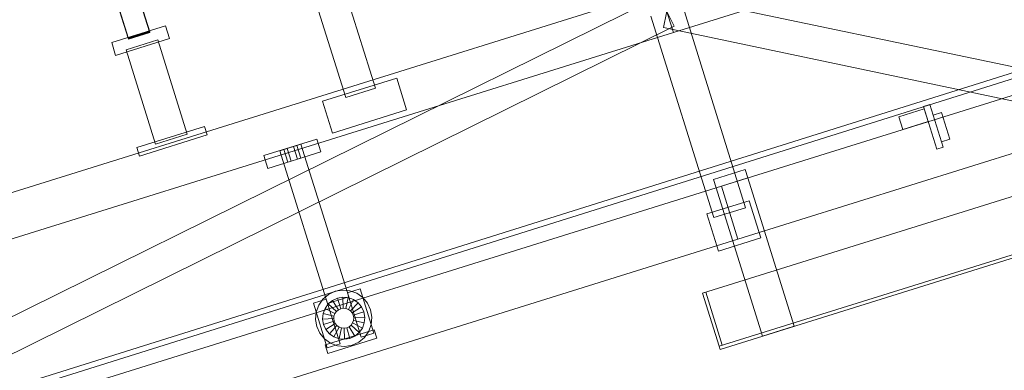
# Model space of a CAD drawing. Header units: millimetres. Extents: x -4738 to 65662, y -68080 to 6847.
# Tile 930 of 1056: x 23345 to 24231, y 2686 to 3002. Entities that reach past the tile are written whole.
import ezdxf

# ---------------------------------------------------------------- set-up
doc = ezdxf.new("R2010")
doc.units = ezdxf.units.MM
doc.layers.add('COTAS_P', color=1, linetype='Continuous', lineweight=0)
doc.layers.add('lateral_C02', color=7, linetype='Continuous', lineweight=0)
doc.dimstyles.new('R19_100', dxfattribs={"dimtxt": 250, "dimasz": 150, "dimexe": 150, "dimexo": 80, "dimgap": 100, "dimtad": 1, "dimtih": 1, "dimtoh": 1, "dimdsep": 46, "dimcen": 0.09, "dimadec": 0, "dimazin": 0, "dimtfac": 1, "dimtdec": 4, "dimtofl": 0, "dimtmove": 0, "dimatfit": 3, "dimfxl": 1, "dimtolj": 1, "dimtzin": 0, "dimarcsym": 0})

# ---------------------------------------------------------------- blocks, each defined once
blk = doc.blocks.new('DIM_R30_4')
at = {"layer": 'COTAS_P'}
for p, q in [((15248.37, 1279.09), (24311.82, 4109.09)), ((24311.82, 4109.09), (24155.23, 4107.34)), ((24311.82, 4109.09), (24182.05, 4021.43)), ((24580.07, 3250), (24311.82, 4109.09)), ((15248.37, 1279.09), (15378.14, 1366.76)), ((15248.37, 1279.09), (15404.97, 1280.85)), ((15516.62, 420), (15248.37, 1279.09))]:
    blk.add_line(p, q, dxfattribs=at)
blk.add_text('9495 P', height=250, rotation=17.34062, dxfattribs=at).set_placement((19750.29, 2789.55))

msp = doc.modelspace()

# ---------------------------------------------------------------- linework, layer by layer
at = {"layer": 'lateral_C02'}
for p, q in [((23461.669, 2990.986), (23401.276, 3184.391)), ((23401.352, 3184.147), (23461.745, 2990.742)), ((23442.578, 2985.024), (23382.185, 3178.429)), ((23442.654, 2984.781), (23382.261, 3178.186)), ((23571.039, 3146.556), (23638.1, 2931.782)), ((23664.828, 2940.128), (23597.766, 3154.901)), ((23933.048, 2990.354), (24257.595, 3091.691)), ((15575.415, 232.817), (24634.01, 3078.273)), ((15576.913, 228.047), (24635.508, 3073.503)), ((23461.354, 2991.189), (23442.845, 3050.455)), ((23443.093, 3049.662), (23461.602, 2990.397)), ((23442.263, 2985.227), (23423.754, 3044.493)), ((23442.511, 2984.435), (23424.002, 3043.7)), ((23447.297, 3036.231), (23461.484, 2990.794)), ((22775.666, 2670.874), (23921.126, 3028.536)), ((22831.602, 2483.861), (23920.432, 3022.888)), ((23442.393, 2984.833), (23428.206, 3030.27)), ((23920.432, 3022.888), (23933.742, 2996.002)), ((23921.126, 3028.536), (23933.048, 2990.354)), ((23930.169, 3024.125), (23924.005, 2994.765)), ((23930.169, 3024.125), (24311.346, 2944.098)), ((23941.405, 3013.916), (23998.035, 2832.551)), ((23969.399, 2823.61), (23912.769, 3004.974)), ((22844.912, 2456.976), (23933.742, 2996.002)), ((23427.395, 2981.198), (23475.886, 2996.339)), ((23479.463, 2984.884), (23475.886, 2996.339)), ((22787.589, 2632.692), (23933.048, 2990.354)), ((23461.354, 2991.189), (23442.263, 2985.227)), ((23461.484, 2990.794), (23442.393, 2984.833)), ((23442.511, 2984.435), (23461.602, 2990.397)), ((23461.669, 2990.986), (23442.578, 2985.024)), ((23442.654, 2984.781), (23461.745, 2990.742)), ((23461.602, 2990.397), (23461.354, 2991.189)), ((23461.745, 2990.742), (23461.669, 2990.986)), ((23924.005, 2994.765), (24305.182, 2914.738)), ((23427.395, 2981.198), (23430.972, 2969.743)), ((23430.972, 2969.743), (23479.463, 2984.884)), ((23440.303, 2974.752), (23468.939, 2983.694)), ((23442.263, 2985.227), (23442.511, 2984.435)), ((23442.578, 2985.024), (23442.654, 2984.781)), ((23495.457, 2898.767), (23468.939, 2983.694)), ((23440.303, 2974.752), (23466.821, 2889.825)), ((23976.266, 2851.944), (24300.813, 2953.282)), ((23617.161, 2928.387), (23683.979, 2949.25)), ((23692.921, 2920.614), (23683.979, 2949.25)), ((23638.1, 2931.782), (23664.828, 2940.128)), ((23617.161, 2928.387), (23626.102, 2899.75)), ((24158.187, 2923.568), (24163.914, 2925.356)), ((24175.836, 2887.174), (24163.914, 2925.356)), ((23626.102, 2899.75), (23692.921, 2920.614)), ((24135.917, 2914.366), (24158.826, 2921.519)), ((24158.187, 2923.568), (24170.109, 2885.386)), ((24162.403, 2910.064), (24158.826, 2921.519)), ((24166.894, 2915.811), (24174.531, 2918.195)), ((24181.982, 2894.331), (24174.531, 2918.195)), ((24135.917, 2914.366), (24139.494, 2902.911)), ((24139.494, 2902.911), (24162.403, 2910.064)), ((24166.894, 2915.811), (24174.346, 2891.947)), ((23449.997, 2886.667), (23511.089, 2905.743)), ((23466.821, 2889.825), (23495.457, 2898.767)), ((23513.473, 2898.106), (23511.089, 2905.743)), ((23991.168, 2804.217), (24315.715, 2905.554)), ((23452.382, 2879.031), (23513.473, 2898.106)), ((23564.354, 2879.422), (23612.082, 2894.325)), ((23578.673, 2883.893), (23597.764, 2889.854)), ((23640.743, 2752.208), (23597.764, 2889.854)), ((23615.658, 2882.87), (23612.082, 2894.325)), ((24174.346, 2891.947), (24181.982, 2894.331)), ((23449.997, 2886.667), (23452.382, 2879.031)), ((23567.931, 2867.968), (23615.658, 2882.87)), ((23578.673, 2883.893), (23621.652, 2746.247)), ((23582.491, 2885.085), (23585.354, 2885.979)), ((23582.491, 2885.085), (23586.067, 2873.631)), ((23585.354, 2885.979), (23591.082, 2887.768)), ((23588.931, 2874.525), (23585.354, 2885.979)), ((23591.082, 2887.768), (23593.945, 2888.662)), ((23594.658, 2876.313), (23591.082, 2887.768)), ((23597.522, 2877.207), (23593.945, 2888.662)), ((23959.241, 2755.486), (24379.243, 2886.629)), ((24170.109, 2885.386), (24175.836, 2887.174)), ((23564.354, 2879.422), (23567.931, 2867.968)), ((23588.931, 2874.525), (23586.067, 2873.631)), ((23588.931, 2874.525), (23594.658, 2876.313)), ((23594.658, 2876.313), (23597.522, 2877.207)), ((23969.109, 2858.09), (23997.745, 2867.032)), ((24000.129, 2859.395), (23997.745, 2867.032)), ((23969.109, 2858.09), (23971.493, 2850.454)), ((23971.493, 2850.454), (24000.129, 2859.395)), ((24041.857, 2725.759), (24000.129, 2859.395)), ((22830.806, 2494.282), (23976.266, 2851.944)), ((23971.493, 2850.454), (24013.22, 2716.817)), ((23976.266, 2851.944), (23991.168, 2804.217)), ((23963.136, 2826.892), (24001.318, 2838.814)), ((23974.144, 2707.759), (24394.146, 2838.901)), ((24011.75, 2805.405), (24001.318, 2838.814)), ((23998.035, 2832.551), (23969.399, 2823.61)), ((23975.038, 2704.895), (24395.04, 2836.038)), ((23963.136, 2826.892), (23973.568, 2793.483)), ((22845.709, 2446.555), (23991.168, 2804.217)), ((23973.568, 2793.483), (24011.75, 2805.405)), ((23622.676, 2754.46), (23628.694, 2757.245)), ((23628.694, 2757.245), (23635.227, 2758.379)), ((23635.227, 2758.379), (23641.831, 2757.782)), ((23639.551, 2756.026), (23651.005, 2759.602)), ((23641.831, 2757.782), (23648.055, 2755.497)), ((23663.523, 2719.511), (23651.005, 2759.602)), ((23609.005, 2746.488), (23620.46, 2750.065)), ((23613.767, 2744.791), (23617.585, 2750.212)), ((23617.585, 2750.212), (23622.676, 2754.46)), ((23632.978, 2709.974), (23620.46, 2750.065)), ((23621.652, 2746.247), (23640.743, 2752.208)), ((23622.292, 2745.875), (23626.1, 2749.053)), ((23626.1, 2749.053), (23630.601, 2751.136)), ((23631.45, 2740.604), (23626.1, 2749.053)), ((23630.601, 2751.136), (23635.488, 2751.984)), ((23633.582, 2741.591), (23630.601, 2751.136)), ((23635.897, 2741.992), (23635.488, 2751.984)), ((23635.488, 2751.984), (23640.428, 2751.538)), ((23638.237, 2741.781), (23640.428, 2751.538)), ((23639.551, 2756.026), (23652.069, 2715.935)), ((23640.428, 2751.538), (23645.084, 2749.829)), ((23640.442, 2740.971), (23645.084, 2749.829)), ((23645.084, 2749.829), (23649.139, 2746.972)), ((23648.055, 2755.497), (23653.476, 2751.679)), ((23653.476, 2751.679), (23657.724, 2746.588)), ((23959.241, 2755.486), (23962.105, 2756.38)), ((23959.241, 2755.486), (23974.144, 2707.759)), ((23977.008, 2708.653), (23962.105, 2756.38)), ((23609.005, 2746.488), (23621.523, 2706.397)), ((23611.482, 2738.566), (23613.767, 2744.791)), ((23617.726, 2737.164), (23619.435, 2741.82)), ((23619.435, 2741.82), (23622.292, 2745.875)), ((23628.293, 2737.178), (23619.435, 2741.82)), ((23629.646, 2739.099), (23622.292, 2745.875)), ((23628.293, 2737.178), (23629.646, 2739.099)), ((23629.646, 2739.099), (23631.45, 2740.604)), ((23631.45, 2740.604), (23633.582, 2741.591)), ((23633.582, 2741.591), (23635.897, 2741.992)), ((23635.897, 2741.992), (23638.237, 2741.781)), ((23638.237, 2741.781), (23640.442, 2740.971)), ((23640.442, 2740.971), (23642.363, 2739.618)), ((23642.363, 2739.618), (23649.139, 2746.972)), ((23642.363, 2739.618), (23643.868, 2737.814)), ((23643.868, 2737.814), (23652.317, 2743.164)), ((23649.139, 2746.972), (23652.317, 2743.164)), ((23652.317, 2743.164), (23654.401, 2738.663)), ((23657.724, 2746.588), (23660.51, 2740.57)), ((23660.51, 2740.57), (23661.643, 2734.037)), ((23610.885, 2731.962), (23611.482, 2738.566)), ((23612.019, 2725.429), (23610.885, 2731.962)), ((23617.28, 2732.224), (23617.726, 2737.164)), ((23627.272, 2732.632), (23617.28, 2732.224)), ((23618.128, 2727.337), (23617.28, 2732.224)), ((23627.483, 2734.972), (23617.726, 2737.164)), ((23627.673, 2730.317), (23618.128, 2727.337)), ((23627.272, 2732.632), (23627.483, 2734.972)), ((23627.673, 2730.317), (23627.272, 2732.632)), ((23627.483, 2734.972), (23628.293, 2737.178)), ((23628.66, 2728.185), (23627.673, 2730.317)), ((23643.868, 2737.814), (23644.855, 2735.682)), ((23645.045, 2731.027), (23644.236, 2728.822)), ((23654.401, 2738.663), (23644.855, 2735.682)), ((23644.855, 2735.682), (23645.257, 2733.367)), ((23645.257, 2733.367), (23645.045, 2731.027)), ((23645.045, 2731.027), (23654.802, 2728.836)), ((23645.257, 2733.367), (23655.248, 2733.776)), ((23654.401, 2738.663), (23655.248, 2733.776)), ((23655.248, 2733.776), (23654.802, 2728.836)), ((23661.643, 2734.037), (23661.047, 2727.433)), ((23614.804, 2719.412), (23612.019, 2725.429)), ((23620.211, 2722.836), (23618.128, 2727.337)), ((23619.674, 2708.963), (23663.584, 2722.673)), ((23628.66, 2728.185), (23620.211, 2722.836)), ((23623.389, 2719.027), (23620.211, 2722.836)), ((23630.165, 2726.381), (23623.389, 2719.027)), ((23632.086, 2725.028), (23627.444, 2716.171)), ((23630.165, 2726.381), (23628.66, 2728.185)), ((23632.086, 2725.028), (23630.165, 2726.381)), ((23634.292, 2724.219), (23632.086, 2725.028)), ((23634.292, 2724.219), (23632.1, 2714.462)), ((23636.632, 2724.007), (23634.292, 2724.219)), ((23638.947, 2724.409), (23636.632, 2724.007)), ((23636.632, 2724.007), (23637.04, 2714.016)), ((23641.079, 2725.396), (23638.947, 2724.409)), ((23638.947, 2724.409), (23641.927, 2714.863)), ((23642.883, 2726.901), (23641.079, 2725.396)), ((23641.079, 2725.396), (23646.428, 2716.947)), ((23644.236, 2728.822), (23642.883, 2726.901)), ((23642.883, 2726.901), (23650.237, 2720.125)), ((23644.236, 2728.822), (23653.093, 2724.18)), ((23653.093, 2724.18), (23650.237, 2720.125)), ((23654.802, 2728.836), (23653.093, 2724.18)), ((23658.761, 2721.209), (23654.943, 2715.788)), ((23661.047, 2727.433), (23658.761, 2721.209)), ((23665.968, 2715.037), (23663.584, 2722.673)), ((24013.22, 2716.817), (24041.857, 2725.759)), ((23619.052, 2714.321), (23614.804, 2719.412)), ((23624.473, 2710.502), (23619.052, 2714.321)), ((23622.059, 2701.326), (23665.968, 2715.037)), ((23627.444, 2716.171), (23623.389, 2719.027)), ((23632.1, 2714.462), (23627.444, 2716.171)), ((23637.04, 2714.016), (23632.1, 2714.462)), ((23641.927, 2714.863), (23637.04, 2714.016)), ((23646.428, 2716.947), (23641.927, 2714.863)), ((23650.237, 2720.125), (23646.428, 2716.947)), ((23654.943, 2715.788), (23649.852, 2711.54)), ((23652.069, 2715.935), (23663.523, 2719.511)), ((23619.674, 2708.963), (23622.059, 2701.326)), ((23621.523, 2706.397), (23632.978, 2709.974)), ((23630.698, 2708.217), (23624.473, 2710.502)), ((23637.301, 2707.621), (23630.698, 2708.217)), ((23643.835, 2708.754), (23637.301, 2707.621)), ((23649.852, 2711.54), (23643.835, 2708.754)), ((23974.144, 2707.759), (23977.008, 2708.653)), ((23974.144, 2707.759), (23975.038, 2704.895))]:
    msp.add_line(p, q, dxfattribs=at)

# ---------------------------------------------------------------- dimensions: what is measured, and where the dimension line sits
at = {"layer": 'COTAS_P'}
dim = msp.add_aligned_dim(p1=(15516.618, 420), p2=(24580.067, 3250), distance=900, text='<> P', dimstyle='R19_100', dxfattribs=at)
dim.commit()
dim.dimension.update_dxf_attribs({"geometry": 'DIM_R30_4', "text_midpoint": (19780.096, 2694.095)})

doc.saveas('drawing.dxf')
